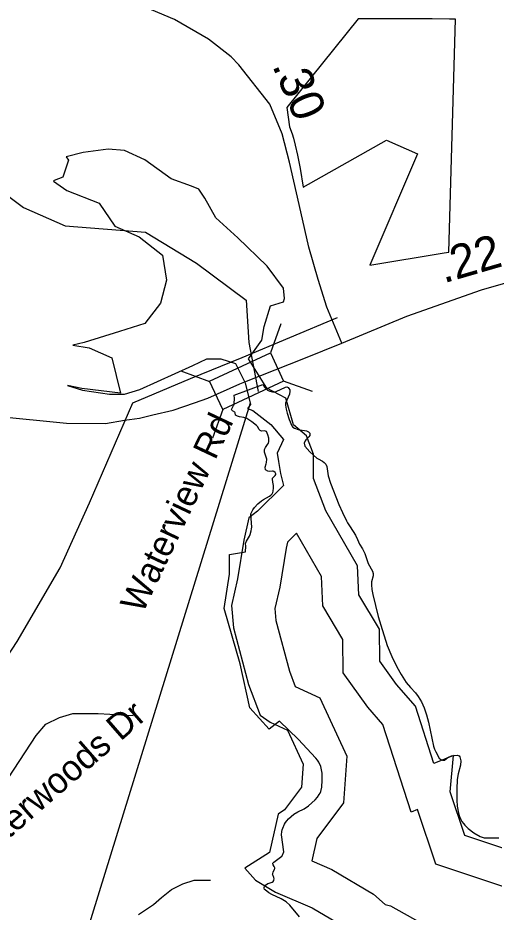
# Model space of a CAD drawing. Extents: x 1662474 to 1856135, y 779280 to 917889.
# Drawn here: x 1703242 to 1705001, y 832736 to 836044 of the extents above; entities that cross this region are included whole.
import ezdxf

# ---------------------------------------------------------------- set-up
doc = ezdxf.new("R2010")
doc.units = 0
for name, color, linetype in [('Exist Boundary Political City Limit New Hole', 7, 'Continuous'), ('Exist Hydrographic Buffer Line', 7, 'Continuous'), ('Exist Hydrographic Creek Single Shore', 7, 'Continuous'), ('Exist Hydrographic Lake Shore', 7, 'Continuous'), ('Exist Hydrographic Misc Water Feature', 7, 'Continuous'), ('Exist Road Non-System Type 51', 7, 'Continuous'), ('Exist Road Non-System Type 51 Label', 7, 'Continuous'), ('Exist Road Secondary Mileage Hundredths English Label', 7, 'Continuous'), ('Exist Road Secondary Structure Standard Bridge CELL', 7, 'Continuous'), ('Exist Road Secondary Structure Standard Bridge Number Label', 7, 'Continuous'), ('Exist Road Secondary Type 51 Attributed', 7, 'Continuous'), ('Exist Utilities Electrical Transmission Line', 7, 'Continuous'), ('Map Preparation Boundary City Limit Buffer Line', 7, 'Continuous')]:
    doc.layers.add(name, color=color, linetype=linetype)

msp = doc.modelspace()

# ---------------------------------------------------------------- linework, layer by layer
at = {"layer": 'Exist Boundary Political City Limit New Hole'}
msp.add_lwpolyline([(1704284.4, 835487.2), (1704296, 835418.2), (1704603.1, 835592.1), (1704717.5, 835540.6), (1704542.1, 835128.9), (1704816.9, 835174.9), (1704825.6, 835176.2), (1704833.9, 835177.7), (1704858.6, 836039.4), (1704836.4, 836039.4), (1704772.4, 836039.7), (1704618, 836040.4), (1704498.9, 836040.8), (1704234.9, 835712.8), (1704245.5, 835640.4), (1704254.6, 835615.2), (1704259.6, 835598.4), (1704266.4, 835572.6), (1704274.8, 835535.9), (1704284.4, 835487.2)], dxfattribs=at)
at = {"layer": 'Exist Hydrographic Buffer Line'}
for points in [[(1704081.5, 834693.6), (1704101.5, 834613.7), (1704090.1, 834599.1), (1704109.9, 834592.1), (1704176.4, 834540), (1704222.4, 834484.8), (1704199.4, 834433.2), (1704204.3, 834403.5), (1704211.7, 834359.2), (1704222.9, 834314.6), (1704127.3, 834219.1), (1704094.4, 834194.4), (1704076, 834111.9), (1704052.8, 833968.4), (1704031, 833870.5), (1704037.6, 833787.3), (1704093.7, 833578), (1704137, 833464.9), (1704173, 833439.2), (1704237.7, 833409.4), (1704295.2, 833283.9), (1704289.1, 833198.3), (1704226.6, 833115), (1704202.7, 833099.1), (1704171.5, 832956.8), (1704080.2, 832899.2), (1704119.1, 832854.3), (1704193.3, 832810.5), (1704329.1, 832752.3), (1704461.1, 832674)], [(1705788.5, 833415.9), (1705842.9, 833482.3), (1705734.8, 833456.9), (1705528.5, 833358.3), (1705372.4, 833193.1), (1705226.3, 833026.3), (1705062.8, 832963.4), (1704892.6, 833020.1), (1704838.9, 833180.9), (1704851.2, 833315.4), (1704778.2, 833285.8), (1704710.1, 833497.6), (1704640.9, 833577.6), (1704578.4, 833665), (1704577.4, 833782.7), (1704501.5, 833909.3), (1704495.9, 834016.7), (1704379.2, 834220), (1704333.4, 834339.7), (1704334, 834430.4), (1704307.4, 834497.4), (1704259.9, 834538.9), (1704231.5, 834637.2), (1704160.8, 834674.3)], [(1704270.6, 834137.6), (1704237.1, 834104.2), (1704232.2, 834081.9), (1704208.9, 833938.4), (1704191.3, 833859.3), (1704194.9, 833814.4), (1704245.1, 833627.1), (1704266.5, 833571.1), (1704357.6, 833529.1), (1704456.6, 833313.1), (1704444.3, 833140.3), (1704345.6, 833008.8), (1704327.4, 832925.9), (1704401.3, 832894.3), (1704555, 832803), (1704598.6, 832764.7), (1704618.6, 832759.2), (1704729.8, 832696.7), (1704847, 832579.6), (1704857.5, 832421.6), (1704838.3, 832243.5), (1704804.8, 832115.4)], [(1705174.4, 832861.5), (1705066, 832819.8), (1704785.7, 832913.2), (1704718.2, 833115.7), (1704694, 833106), (1704589.8, 833430), (1704534.5, 833493.9), (1704443.6, 833621.1), (1704442.5, 833744.8), (1704368.3, 833868.7), (1704362.6, 833977.4), (1704270.6, 834137.6)]]:
    msp.add_lwpolyline(points, dxfattribs=at)
at = {"layer": 'Exist Hydrographic Creek Single Shore'}
msp.add_lwpolyline([(1701562.4, 836124.5), (1701767.9, 835996.9), (1701842, 835985.1), (1701971.1, 836015.8), (1702044.9, 836040.8), (1702191.2, 836032.9), (1702197, 836032.6), (1702213.4, 836027.4), (1702353.2, 835976.7), (1702570.5, 835840.5), (1702649.2, 835788), (1702785.8, 835764.4), (1702898.1, 835738.1), (1702974, 835701.6), (1703188.9, 835397.7), (1703262.1, 835342.9), (1703416.8, 835274.9), (1703712.5, 835251.2), (1703901, 835136.1), (1704084.4, 835000.1), (1704094.6, 834842.6), (1704129, 834661.8)], dxfattribs=at)
at = {"layer": 'Exist Hydrographic Lake Shore'}
for points in [[(1704054.1, 835230.1), (1703972.7, 835303.8), (1703932, 835377.1), (1703909.9, 835410.1), (1703883, 835421.9), (1703807.6, 835448.8), (1703710.1, 835518.4), (1703635.4, 835553.5), (1703574.8, 835557.7), (1703483.1, 835546), (1703420.2, 835530.3), (1703428, 835517.6), (1703407.1, 835455), (1703375, 835442.2), (1703373.7, 835440.3), (1703422.9, 835405.2), (1703542.3, 835359.1), (1703599.3, 835273.7)], [(1703599.3, 835273.7), (1703689, 835233.8), (1703776.3, 835166), (1703791.1, 835073.1), (1703768.4, 834988.7), (1703710.3, 834913.5), (1703616.8, 834884.3), (1703486.4, 834843), (1703444.5, 834833.6), (1703505, 834823.9), (1703588.5, 834785.9), (1703621, 834656.1), (1703477.8, 834672.6), (1703424.5, 834684.6), (1703479.8, 834667.3), (1703580.5, 834651.6), (1703635.7, 834651.6), (1703692.5, 834669.9), (1703888.2, 834757.9), (1703939.8, 834782.2), (1703991.2, 834782.2), (1704045.3, 834766), (1704081.5, 834693.6)], [(1704160.8, 834674.3), (1704093.5, 834782.3), (1704143, 834851.6), (1704151.8, 834902.3), (1704174.7, 834978.4), (1704222.6, 834993.6), (1704226.1, 835005.4), (1704222.9, 835044.7), (1704161.9, 835125.1), (1704052.9, 835231.2)], [(1704083.1, 834090.4), (1704082.6, 834099.3), (1704086.5, 834108.2), (1704097.5, 834126.6), (1704100.1, 834133.2), (1704103.9, 834146.8), (1704105.1, 834153.6), (1704105.6, 834160.5), (1704102.8, 834192.5), (1704102.5, 834209.6), (1704110.1, 834224.5), (1704115.9, 834233.4), (1704128, 834246.6), (1704141.6, 834257.8), (1704149, 834262.6), (1704171.2, 834275.2), (1704176.5, 834278.6), (1704181, 834283.3), (1704183.6, 834288.8), (1704184.6, 834293), (1704185.8, 834305.6), (1704185.5, 834313.8), (1704183.1, 834326.1), (1704182, 834338.2), (1704182.6, 834340.8), (1704186, 834345.2), (1704192.2, 834351.6), (1704194.4, 834354.4), (1704194.9, 834356), (1704194.6, 834357.6), (1704192, 834361.8), (1704187, 834366.5), (1704184.6, 834367.6), (1704182.6, 834367.8), (1704172.4, 834366), (1704164.5, 834366.8), (1704156.1, 834371.8), (1704154.8, 834381.8), (1704159.2, 834394.6), (1704160.2, 834398.8), (1704160.8, 834411.9), (1704159.2, 834419.5), (1704152.6, 834437.1), (1704152.1, 834442.6), (1704152.9, 834447.1), (1704156.6, 834454.7), (1704164, 834465.4), (1704167.1, 834471.2), (1704168.9, 834476.8), (1704169.2, 834481.2), (1704168.9, 834488.8), (1704165.5, 834501.4), (1704160.2, 834514), (1704152.6, 834516.1), (1704141.9, 834515.6), (1704139, 834515.8), (1704136.6, 834517.1), (1704133.2, 834521.6), (1704126.6, 834532.9), (1704123.5, 834536.1), (1704105.6, 834549.4), (1704086.8, 834561.5), (1704076.8, 834565.2), (1704060.5, 834568.1), (1704052.6, 834570.2), (1704045.6, 834573.9), (1704045, 834574.6), (1704044.5, 834583.3), (1704043.5, 834584.9), (1704034, 834590.6), (1704031.9, 834592.8), (1704031.1, 834595.1), (1704031.4, 834597.8), (1704033.8, 834602.2), (1704038.5, 834609.6), (1704040.4, 834613.2), (1704041.1, 834617.1), (1704041.9, 834636.3), (1704041.1, 834648.6), (1704146.6, 834687.5), (1704152.6, 834678.3), (1704160.2, 834670.2), (1704164, 834667.3), (1704171.9, 834663.4), (1704177.6, 834661.8), (1704182.4, 834661), (1704187, 834661), (1704196.2, 834661.8), (1704230.1, 834678.1), (1704234.8, 834678.6), (1704237.4, 834678.1), (1704239.8, 834676.8), (1704243, 834673.3), (1704245.6, 834668.1), (1704246.6, 834663.1), (1704245, 834652.3), (1704230.4, 834618.8), (1704230.1, 834611.1), (1704233, 834596.7), (1704236.1, 834582.2)], [(1704236.1, 834582.2), (1704244, 834558.4), (1704254, 834535.2), (1704257.6, 834529.8), (1704263.1, 834526.1), (1704277.1, 834521.9), (1704307.8, 834516.4), (1704314.6, 834512.9), (1704320.1, 834507.2), (1704320.6, 834504.8), (1704320.6, 834502.4), (1704319.6, 834498.8), (1704316.7, 834494.3), (1704304.9, 834482.5), (1704302.5, 834479.1), (1704299.4, 834471.2), (1704301.8, 834459.1), (1704320.1, 834438.4), (1704345.9, 834415.9), (1704350.9, 834412.4), (1704366.6, 834404.6), (1704372.9, 834399.8), (1704378.6, 834392.8), (1704383.4, 834384.9), (1704385.5, 834367), (1704388.4, 834349.4), (1704396.8, 834323.2), (1704427.5, 834243.9), (1704440.9, 834213.8), (1704455, 834183.6), (1704459.5, 834175.7), (1704469.5, 834160.8), (1704488.4, 834130.8), (1704496.5, 834114), (1704503.6, 834096.9), (1704514.9, 834080.1), (1704523, 834063.1), (1704535.6, 834025.1), (1704551.9, 833997.2), (1704553.8, 833988.3), (1704553.5, 833980.4), (1704548.2, 833957.3), (1704547.4, 833947.1), (1704549.5, 833929.5), (1704552.6, 833911.6), (1704572.9, 833829.5), (1704581.8, 833797.5), (1704605.4, 833722.2), (1704622.5, 833682), (1704641.9, 833642.9), (1704657.6, 833614.6), (1704676, 833585.7), (1704691.5, 833567.1), (1704710.1, 833547.6), (1704720.9, 833533.7), (1704732.8, 833513.5), (1704741.9, 833492.2), (1704751.1, 833465.8), (1704759, 833438.7), (1704777.4, 833350.5), (1704780.8, 833339.5), (1704785.2, 833329), (1704798.4, 833306.1), (1704804.1, 833301.2), (1704809.9, 833298.3), (1704812.8, 833298), (1704817.2, 833298.8), (1704829.5, 833308), (1704843.5, 833313.8), (1704852.9, 833315.9), (1704865, 833316.4), (1704867.6, 833315.9), (1704871.8, 833314), (1704874.1, 833311.1), (1704877.6, 833295.4), (1704876.5, 833279.6), (1704868.4, 833247.9), (1704865, 833226.6), (1704863.1, 833190.4), (1704862.6, 833149.8), (1704864.2, 833127.9), (1704869.5, 833101.9), (1704873.1, 833089.9), (1704878.1, 833078.6), (1704882.2, 833071.2), (1704887.2, 833063.9), (1704892.8, 833057.6), (1704905.1, 833045.5), (1704925.9, 833029.2), (1704948.8, 833016.1), (1704956.4, 833013), (1704963.9, 833010.9), (1704968.9, 833010.4), (1705017.8, 833010.6)], [(1704282, 832719.3), (1704245.6, 832762.1), (1704232.1, 832774.1), (1704213.9, 832785.2), (1704180, 832800.9), (1704169.2, 832807.2), (1704155, 832818.2), (1704152.9, 832820.3), (1704150.9, 832824.6), (1704151.1, 832827.4), (1704152.6, 832830.6), (1704156.9, 832835.3), (1704164.5, 832841.9), (1704169.5, 832843.7), (1704177.4, 832845.2), (1704181, 832846.6), (1704184.1, 832849.2), (1704186.5, 832852.6), (1704187.6, 832855), (1704187.9, 832859.7), (1704186.5, 832863.9), (1704182.9, 832873.6), (1704182.4, 832876.8), (1704182.9, 832879.4), (1704184.6, 832884.1), (1704189.9, 832894.6), (1704190.8, 832898), (1704190.8, 832900.4), (1704188.6, 832904.6), (1704184.4, 832911.1), (1704183.4, 832914.3), (1704183.9, 832917.4), (1704186.8, 832921.6), (1704216.1, 832942.9), (1704217.8, 832945), (1704224.6, 832958.9), (1704215.6, 833022.4), (1704217.2, 833034.2), (1704218.5, 833040.2), (1704220.1, 833046.3), (1704226.4, 833061), (1704230.4, 833067.8), (1704235.4, 833074.4), (1704241.1, 833081.2), (1704250.9, 833090.1), (1704261.4, 833098), (1704275.8, 833106.9), (1704298.6, 833118.2), (1704315.6, 833128.8), (1704340, 833151.3), (1704348.8, 833161.8), (1704355.2, 833171.5), (1704357.9, 833176.5), (1704360.2, 833182), (1704364.2, 833198.8), (1704366.2, 833224.2), (1704365.2, 833249.8), (1704363.6, 833262.6), (1704360.2, 833275.2), (1704352.9, 833291.2), (1704348.2, 833298.6), (1704342.6, 833305.4), (1704276.5, 833376), (1704208, 833442.9), (1704170.2, 833413), (1704097.9, 833491.4), (1704062.9, 833654.4), (1704003, 833858.7), (1704023.6, 833986.7), (1704023.6, 834058.9), (1704082.6, 834069.4), (1704083.1, 834090.4)]]:
    msp.add_lwpolyline(points, dxfattribs=at)
at = {"layer": 'Exist Hydrographic Misc Water Feature'}
msp.add_lwpolyline([(1703687.5, 832727), (1703742.2, 832764.5), (1703772.4, 832790.2), (1703808.9, 832819.8), (1703851.2, 832841), (1703893.3, 832854.2), (1703943.3, 832854), (1703952.8, 832853.8)], dxfattribs=at)
at = {"layer": 'Exist Road Non-System Type 51'}
msp.add_lwpolyline([(1702472.1, 832931.1), (1702609.6, 832939.8), (1702879.6, 832951.2), (1702932.4, 832962.9), (1702980.5, 832980.7), (1703032.4, 833008.8), (1703083.9, 833054.4), (1703121.4, 833105.1), (1703308.6, 833389.4), (1703344.8, 833431.4), (1703395.4, 833456.5), (1703444.8, 833470.9), (1703538.2, 833470.9), (1703667.9, 833463.9)], dxfattribs=at)
at = {"layer": 'Exist Road Secondary Structure Standard Bridge CELL'}
for p, q in [((1704213, 834911.6), (1704174.4, 834805.2)), ((1703950.7, 834698.2), (1703844.3, 834736.8)), ((1704329.8, 834661.7), (1704223.4, 834700.3)), ((1703998.7, 834595.7), (1703960.1, 834489.3))]:
    msp.add_line(p, q, dxfattribs=at)
msp.add_lwpolyline([(1704223.4, 834700.3), (1703998.9, 834595.2), (1703949.8, 834700.1), (1704174.4, 834805.2)], close=True, dxfattribs=at)
at = {"layer": 'Exist Road Secondary Structure Standard Bridge Number Label'}
msp.add_line((1704099.1, 834619.1), (1703352.5, 832196.9), dxfattribs=at)
at = {"layer": 'Exist Road Secondary Type 51 Attributed'}
for points in [[(1704437.9, 834840.3), (1704383.3, 834973.8), (1704351.4, 835075.6), (1704316.7, 835195.6), (1704287.4, 835326.3), (1704244.5, 835509.6), (1704218.2, 835614.9), (1704171.9, 835725.2), (1704057.9, 835870.3), (1704029.1, 835899.9), (1703945.7, 835965.7), (1703819.6, 836037.4), (1703626.4, 836120.7)], [(1704437.9, 834840.3), (1704679, 834940.5), (1704954.8, 835037.4), (1705133.8, 835089.6), (1705256.8, 835119.4), (1705338.8, 835138), (1705421, 835146.6), (1705480.6, 835150.3), (1705536.4, 835141.7)], [(1704086.6, 834700.2), (1704298.5, 834783.9), (1704437.9, 834840.3)], [(1701325.1, 834307.7), (1701631.1, 834380.1), (1701888.7, 834437.3), (1702214.1, 834521.7), (1702353.9, 834560.4), (1702445.8, 834578.2), (1702515, 834593.7), (1702571.3, 834598.9), (1702681.3, 834609), (1702804.1, 834613.8), (1702896, 834608), (1703160.5, 834570.1), (1703421.4, 834544.2), (1703565.2, 834543.6), (1703634.8, 834555.9), (1703690.8, 834563.8), (1703740.4, 834575), (1703814.9, 834593.4), (1703893.6, 834620.5), (1703943.3, 834636.9), (1704061.6, 834690.4), (1704086.6, 834700.2)]]:
    msp.add_lwpolyline(points, dxfattribs=at)
at = {"layer": 'Exist Utilities Electrical Transmission Line'}
msp.add_lwpolyline([(1702145.9, 832432.2), (1702520.1, 832794.3), (1702694.2, 832980.4), (1702803.6, 833107.3), (1702947.9, 833305.7), (1703088, 833506.3), (1703238.6, 833736.6), (1703397.8, 834009.1), (1703506.4, 834250), (1703666.6, 834620.4), (1703879.5, 834709.9), (1704070.4, 834787.9), (1704422.8, 834936.2)], dxfattribs=at)
at = {"layer": 'Map Preparation Boundary City Limit Buffer Line'}
msp.add_lwpolyline([(1704284.4, 835487.2), (1704296, 835418.2), (1704603.1, 835592.1), (1704717.5, 835540.6), (1704542.1, 835128.9), (1704816.9, 835174.9), (1704825.6, 835176.2), (1704833.9, 835177.7), (1704858.6, 836039.4), (1704836.4, 836039.4), (1704772.4, 836039.7), (1704618, 836040.4), (1704498.9, 836040.8), (1704234.9, 835712.8), (1704245.5, 835640.4), (1704254.6, 835615.2), (1704259.6, 835598.4), (1704266.4, 835572.6), (1704274.8, 835535.9), (1704284.4, 835487.2)], dxfattribs=at)

# ---------------------------------------------------------------- texts
at = {"layer": 'Exist Road Non-System Type 51 Label'}
for s, rotation, p in [('Waterview Rd', 64.712, (1703702.1, 833837)), ('Hunterwoods Dr', 41.0843, (1703029.7, 832851.2))]:
    msp.add_text(s, height=95, rotation=rotation, dxfattribs=at).set_placement(p)
at = {"layer": 'Exist Road Secondary Mileage Hundredths English Label'}
for s, rotation, p in [('.30', 292.7374, (1704180, 835867.7)), ('.22', 16.2513, (1704814.6, 835061.6))]:
    msp.add_text(s, height=125, rotation=rotation, dxfattribs=at).set_placement(p)

doc.saveas('drawing.dxf')
